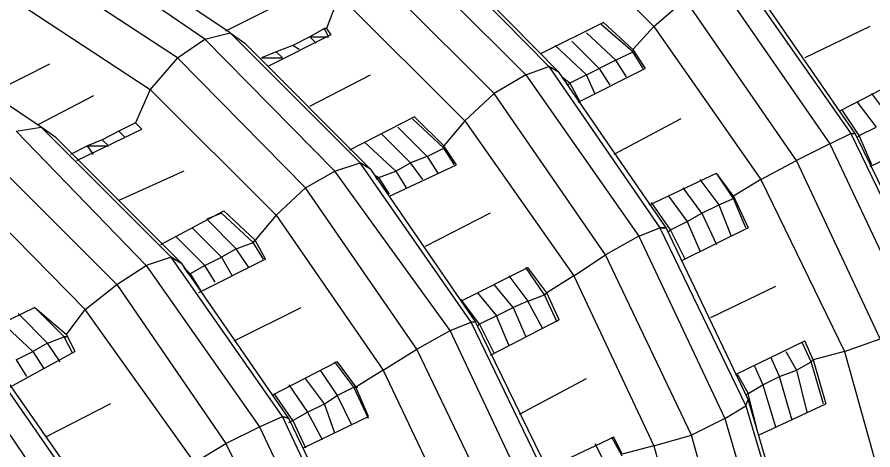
# Model space of a CAD drawing. Extents: x 636183 to 639890, y 299162 to 300538.
# Drawn here: x 636671.62 to 636685.89, y 299621.88 to 299629.1 of the extents above; entities that cross this region are included whole.
import ezdxf

# ---------------------------------------------------------------- set-up
doc = ezdxf.new("R2010")
doc.units = 0
doc.layers.add('Default', color=7, linetype='Continuous')

msp = doc.modelspace()

# ---------------------------------------------------------------- linework, layer by layer
at = {"layer": 'Default'}
for p, q in [((636680.175, 299631.04), (636682.238, 299628.941)), ((636675.173, 299628.837), (636672.864, 299630.411)), ((636680.489, 299628.277), (636678.356, 299630.445)), ((636674.753, 299628.732), (636672.41, 299630.341)), ((636677.901, 299630.341), (636680.105, 299628.137)), ((636678.601, 299630.271), (636680.664, 299628.172)), ((636674.298, 299628.417), (636671.955, 299629.956)), ((636679.58, 299627.822), (636677.411, 299629.991)), ((636683.637, 299629.851), (636685.526, 299627.158)), ((636683.288, 299629.711), (636685.176, 299626.983)), ((636685.596, 299627.158), (636683.812, 299629.746)), ((636671.605, 299629.361), (636673.844, 299627.892)), ((636675.103, 299628.871), (636676.082, 299629.361)), ((636676.992, 299629.466), (636676.782, 299628.906)), ((636676.992, 299629.466), (636679.09, 299627.368)), ((636682.238, 299628.941), (636682.763, 299629.396)), ((636684.617, 299626.703), (636682.763, 299629.396)), ((636681.399, 299629.011), (636680.35, 299628.487)), ((636681.888, 299628.522), (636681.364, 299628.976)), ((636681.888, 299628.557), (636681.399, 299629.011)), ((636682.238, 299628.941), (636681.888, 299628.557)), ((636682.238, 299628.941), (636684.022, 299626.388)), ((636685.841, 299628.941), (636684.757, 299628.417)), ((636672.025, 299627.263), (636669.716, 299628.802)), ((636674.753, 299628.732), (636675.173, 299628.837)), ((636675.173, 299628.837), (636675.418, 299628.662)), ((636677.341, 299626.668), (636675.173, 299628.837)), ((636676.852, 299628.802), (636675.802, 299628.277)), ((636676.747, 299628.906), (636676.502, 299628.767)), ((636676.817, 299628.767), (636676.747, 299628.906)), ((636676.782, 299628.906), (636676.747, 299628.906)), ((636676.782, 299628.906), (636676.852, 299628.802)), ((636681.119, 299628.837), (636681.609, 299628.382)), ((636674.298, 299628.417), (636674.753, 299628.732)), ((636676.922, 299626.528), (636674.753, 299628.732)), ((636675.418, 299628.662), (636677.516, 299626.563)), ((636676.502, 299628.767), (636676.222, 299628.627)), ((636676.607, 299628.662), (636676.502, 299628.767)), ((636676.502, 299628.767), (636676.817, 299628.767)), ((636681.329, 299628.242), (636680.874, 299628.697)), ((636675.942, 299628.522), (636675.698, 299628.417)), ((636676.222, 299628.627), (636675.942, 299628.522)), ((636676.047, 299628.417), (636675.942, 299628.522)), ((636676.327, 299628.557), (636676.222, 299628.627)), ((636680.594, 299628.627), (636681.119, 299628.137)), ((636681.609, 299628.382), (636681.888, 299628.522)), ((636681.888, 299628.557), (636682.098, 299628.242)), ((636681.888, 299628.522), (636681.888, 299628.522)), ((636682.063, 299628.242), (636681.888, 299628.522)), ((636674.298, 299628.417), (636673.844, 299627.892)), ((636676.432, 299626.248), (636674.298, 299628.417)), ((636675.698, 299628.417), (636676.047, 299628.417)), ((636681.609, 299628.382), (636681.329, 299628.242)), ((636681.784, 299628.102), (636681.609, 299628.382)), ((636672.165, 299628.312), (636671.185, 299627.822)), ((636680.105, 299628.137), (636680.489, 299628.277)), ((636680.489, 299628.277), (636682.343, 299625.584)), ((636680.664, 299628.172), (636680.489, 299628.277)), ((636680.664, 299628.172), (636680.489, 299628.277)), ((636680.979, 299627.682), (636682.098, 299628.242)), ((636681.119, 299628.137), (636681.329, 299628.242)), ((636681.329, 299628.242), (636681.504, 299627.962)), ((636676.502, 299627.612), (636677.516, 299628.137)), ((636680.105, 299628.137), (636679.58, 299627.822)), ((636680.105, 299628.137), (636681.993, 299625.444)), ((636682.448, 299625.584), (636680.664, 299628.172)), ((636680.699, 299628.102), (636680.804, 299627.962)), ((636680.839, 299627.997), (636680.699, 299628.102)), ((636681.119, 299628.137), (636680.839, 299627.997)), ((636681.259, 299627.822), (636681.119, 299628.137)), ((636685.351, 299627.542), (636686.436, 299628.102)), ((636680.804, 299627.962), (636680.839, 299627.997)), ((636680.839, 299627.997), (636681.014, 299627.682)), ((636672.899, 299627.787), (636671.955, 299627.298)), ((636673.844, 299627.892), (636673.599, 299627.332)), ((636673.844, 299627.892), (636675.942, 299625.794)), ((636679.09, 299627.368), (636679.58, 299627.822)), ((636681.434, 299625.129), (636679.58, 299627.822)), ((636686.191, 299627.402), (636685.876, 299627.822)), ((636685.631, 299627.682), (636685.946, 299627.263)), ((636685.666, 299627.123), (636685.386, 299627.542)), ((636678.251, 299627.437), (636677.167, 299626.878)), ((636678.741, 299626.913), (636678.216, 299627.402)), ((636678.741, 299626.948), (636678.251, 299627.437)), ((636679.09, 299627.368), (636678.741, 299626.948)), ((636679.09, 299627.368), (636680.909, 299624.779)), ((636682.693, 299627.402), (636681.574, 299626.808)), ((636671.605, 299627.193), (636672.025, 299627.263)), ((636672.025, 299627.263), (636674.194, 299625.094)), ((636672.27, 299627.088), (636672.025, 299627.263)), ((636672.62, 299626.703), (636673.704, 299627.228)), ((636673.599, 299627.332), (636673.319, 299627.193)), ((636673.704, 299627.228), (636673.599, 299627.332)), ((636673.599, 299627.332), (636673.599, 299627.332)), ((636673.704, 299627.228), (636673.599, 299627.332)), ((636677.971, 299627.263), (636678.461, 299626.773)), ((636685.666, 299627.123), (636685.946, 299627.263)), ((636673.774, 299624.954), (636671.605, 299627.193)), ((636674.368, 299624.989), (636672.27, 299627.088)), ((636673.319, 299627.193), (636673.039, 299627.053)), ((636673.424, 299627.088), (636673.319, 299627.193)), ((636678.181, 299626.668), (636677.691, 299627.158)), ((636685.176, 299626.983), (636685.526, 299627.158)), ((636685.526, 299627.158), (636686.96, 299624.185)), ((636685.526, 299627.158), (636685.596, 299627.158)), ((636686.995, 299624.289), (636685.596, 299627.158)), ((636685.631, 299627.088), (636685.666, 299627.123)), ((636685.876, 299626.633), (636685.666, 299627.123)), ((636686.995, 299627.158), (636685.841, 299626.598)), ((636672.794, 299626.948), (636672.515, 299626.808)), ((636673.039, 299627.053), (636672.794, 299626.948)), ((636672.794, 299626.948), (636673.144, 299626.948)), ((636672.899, 299626.808), (636672.794, 299626.948)), ((636673.144, 299626.948), (636673.039, 299627.053)), ((636677.411, 299627.018), (636677.936, 299626.528)), ((636678.95, 299626.633), (636678.741, 299626.948)), ((636685.176, 299626.983), (636684.617, 299626.703)), ((636685.176, 299626.983), (636686.575, 299624.01)), ((636671.115, 299626.808), (636673.284, 299624.639)), ((636678.461, 299626.773), (636678.741, 299626.913)), ((636678.741, 299626.913), (636678.741, 299626.913)), ((636678.915, 299626.633), (636678.741, 299626.913)), ((636676.922, 299626.528), (636677.341, 299626.668)), ((636679.195, 299624.01), (636677.341, 299626.668)), ((636677.516, 299626.563), (636677.341, 299626.668)), ((636677.936, 299626.528), (636678.181, 299626.668)), ((636678.461, 299626.773), (636678.181, 299626.668)), ((636678.391, 299626.388), (636678.181, 299626.668)), ((636678.461, 299626.773), (636678.636, 299626.493)), ((636684.022, 299626.388), (636684.617, 299626.703)), ((636686.016, 299623.73), (636684.617, 299626.703)), ((636674.403, 299626.528), (636673.319, 299626.038)), ((636676.432, 299626.248), (636676.922, 299626.528)), ((636678.845, 299623.87), (636676.922, 299626.528)), ((636677.516, 299626.563), (636679.265, 299624.01)), ((636677.656, 299626.423), (636677.936, 299626.528)), ((636677.831, 299626.108), (636678.95, 299626.633)), ((636677.936, 299626.528), (636678.111, 299626.248)), ((636677.586, 299626.458), (636677.621, 299626.388)), ((636677.656, 299626.423), (636677.586, 299626.458)), ((636677.621, 299626.388), (636677.656, 299626.423)), ((636677.831, 299626.143), (636677.656, 299626.423)), ((636682.168, 299625.968), (636683.288, 299626.493)), ((636683.008, 299626.388), (636683.323, 299625.968)), ((636683.567, 299626.108), (636683.288, 299626.493)), ((636683.567, 299626.073), (636683.288, 299626.493)), ((636684.022, 299626.388), (636683.567, 299626.108)), ((636684.022, 299626.388), (636685.421, 299623.52)), ((636672.759, 299624.22), (636670.696, 299626.318)), ((636675.942, 299625.794), (636676.432, 299626.248)), ((636678.286, 299623.555), (636676.432, 299626.248)), ((636683.043, 299625.828), (636682.728, 299626.248)), ((636682.483, 299626.108), (636682.798, 299625.689)), ((636683.323, 299625.968), (636683.567, 299626.073)), ((636683.567, 299626.108), (636683.812, 299625.584)), ((636683.777, 299625.584), (636683.567, 299626.073)), ((636683.567, 299626.073), (636683.567, 299626.073)), ((636682.518, 299625.549), (636682.203, 299626.003)), ((636683.043, 299625.828), (636683.323, 299625.968)), ((636683.323, 299625.968), (636683.532, 299625.444)), ((636674.019, 299625.304), (636675.068, 299625.863)), ((636675.033, 299625.828), (636674.788, 299625.724)), ((636675.558, 299625.339), (636675.033, 299625.828)), ((636675.593, 299625.374), (636675.068, 299625.863)), ((636675.942, 299625.794), (636675.593, 299625.374)), ((636675.942, 299625.794), (636677.726, 299623.205)), ((636679.51, 299625.828), (636678.426, 299625.269)), ((636682.798, 299625.689), (636683.043, 299625.828)), ((636683.043, 299625.828), (636683.288, 299625.304)), ((636674.788, 299625.724), (636675.278, 299625.234)), ((636682.518, 299625.549), (636682.798, 299625.689)), ((636682.798, 299625.689), (636683.008, 299625.199)), ((636675.033, 299625.094), (636674.543, 299625.584)), ((636681.993, 299625.444), (636682.343, 299625.584)), ((636682.343, 299625.584), (636683.777, 299622.611)), ((636682.448, 299625.584), (636682.343, 299625.584)), ((636682.343, 299625.584), (636682.448, 299625.584)), ((636683.812, 299622.716), (636682.448, 299625.584)), ((636682.483, 299625.514), (636682.518, 299625.549)), ((636682.763, 299625.059), (636682.518, 299625.549)), ((636683.812, 299625.584), (636682.693, 299625.024)), ((636674.263, 299625.444), (636674.753, 299624.954)), ((636675.593, 299625.374), (636675.558, 299625.339)), ((636675.558, 299625.339), (636675.593, 299625.374)), ((636675.767, 299625.059), (636675.593, 299625.374)), ((636681.993, 299625.444), (636681.434, 299625.129)), ((636681.993, 299625.444), (636683.427, 299622.401)), ((636675.278, 299625.234), (636675.033, 299625.094)), ((636675.278, 299625.234), (636675.558, 299625.339)), ((636675.488, 299624.919), (636675.278, 299625.234)), ((636675.732, 299625.059), (636675.558, 299625.339)), ((636674.194, 299625.094), (636673.774, 299624.954)), ((636676.047, 299622.436), (636674.194, 299625.094)), ((636674.368, 299624.989), (636674.194, 299625.094)), ((636674.194, 299625.094), (636674.368, 299624.989)), ((636674.753, 299624.954), (636675.033, 299625.094)), ((636675.033, 299625.094), (636675.208, 299624.779)), ((636680.909, 299624.779), (636681.434, 299625.129)), ((636682.868, 299622.121), (636681.434, 299625.129)), ((636673.284, 299624.639), (636673.774, 299624.954)), ((636673.774, 299624.954), (636675.663, 299622.261)), ((636676.152, 299622.401), (636674.368, 299624.989)), ((636674.753, 299624.954), (636674.508, 299624.814)), ((636675.767, 299625.059), (636674.648, 299624.499)), ((636674.928, 299624.674), (636674.753, 299624.954)), ((636674.403, 299624.919), (636674.473, 299624.814)), ((636674.508, 299624.814), (636674.403, 299624.919)), ((636674.473, 299624.814), (636674.508, 299624.814)), ((636674.508, 299624.814), (636674.683, 299624.534)), ((636679.02, 299624.359), (636680.14, 299624.919)), ((636680.419, 299624.464), (636680.105, 299624.919)), ((636680.454, 299624.499), (636680.14, 299624.919)), ((636679.825, 299624.779), (636680.14, 299624.359)), ((636680.909, 299624.779), (636680.454, 299624.499)), ((636680.909, 299624.779), (636682.238, 299621.946)), ((636672.759, 299624.22), (636673.284, 299624.639)), ((636673.284, 299624.639), (636675.103, 299621.981)), ((636679.895, 299624.255), (636679.58, 299624.639)), ((636684.267, 299624.604), (636683.183, 299624.08)), ((636679.335, 299623.975), (636679.02, 299624.394)), ((636679.3, 299624.499), (636679.615, 299624.115)), ((636680.14, 299624.359), (636680.419, 299624.464)), ((636680.454, 299624.499), (636680.419, 299624.464)), ((636680.419, 299624.464), (636680.454, 299624.499)), ((636680.629, 299624.01), (636680.419, 299624.464)), ((636680.664, 299624.045), (636680.454, 299624.499)), ((636671.92, 299624.255), (636670.836, 299623.73)), ((636671.92, 299624.255), (636672.445, 299623.8)), ((636672.41, 299623.765), (636671.92, 299624.255)), ((636672.445, 299623.8), (636672.759, 299624.22)), ((636674.578, 299621.666), (636672.759, 299624.22)), ((636675.243, 299623.695), (636676.362, 299624.255)), ((636679.615, 299624.115), (636679.895, 299624.255)), ((636680.14, 299624.359), (636679.895, 299624.255)), ((636679.895, 299624.255), (636680.105, 299623.765)), ((636680.384, 299623.905), (636680.14, 299624.359)), ((636671.64, 299624.15), (636672.13, 299623.66)), ((636679.615, 299624.115), (636679.335, 299623.975)), ((636679.825, 299623.625), (636679.615, 299624.115)), ((636671.885, 299623.52), (636671.36, 299624.01)), ((636678.845, 299623.87), (636679.195, 299624.01)), ((636680.629, 299621.037), (636679.195, 299624.01)), ((636679.265, 299624.01), (636679.195, 299624.01)), ((636679.265, 299624.01), (636680.664, 299621.142)), ((636679.3, 299623.94), (636679.335, 299623.975)), ((636679.335, 299623.975), (636679.58, 299623.485)), ((636680.664, 299624.045), (636679.51, 299623.45)), ((636672.445, 299623.8), (636672.585, 299623.52)), ((636678.286, 299623.555), (636678.845, 299623.87)), ((636680.28, 299620.827), (636678.845, 299623.87)), ((636672.13, 299623.66), (636671.885, 299623.52)), ((636672.13, 299623.66), (636672.41, 299623.765)), ((636672.34, 299623.345), (636672.13, 299623.66)), ((636672.445, 299623.765), (636672.41, 299623.765)), ((636672.41, 299623.765), (636672.445, 299623.765)), ((636672.55, 299623.485), (636672.41, 299623.765)), ((636683.602, 299623.135), (636684.757, 299623.695)), ((636684.862, 299623.345), (636684.722, 299623.66)), ((636684.896, 299623.38), (636684.757, 299623.695)), ((636685.421, 299623.52), (636686.016, 299623.73)), ((636671.011, 299623.52), (636672.864, 299620.862)), ((636671.5, 299622.925), (636672.585, 299623.52)), ((636671.605, 299623.38), (636671.885, 299623.52)), ((636671.885, 299623.52), (636672.06, 299623.24)), ((636677.726, 299623.205), (636678.286, 299623.555)), ((636679.72, 299620.582), (636678.286, 299623.555)), ((636684.442, 299623.52), (636684.617, 299623.205)), ((636685.421, 299623.52), (636684.896, 299623.38)), ((636685.421, 299623.52), (636686.261, 299620.512)), ((636670.626, 299623.415), (636672.48, 299620.687)), ((636672.969, 299620.862), (636671.185, 299623.415)), ((636671.605, 299623.38), (636671.78, 299623.1)), ((636684.337, 299623.1), (636684.197, 299623.415)), ((636684.896, 299623.38), (636684.862, 299623.345)), ((636684.862, 299623.345), (636684.896, 299623.38)), ((636684.896, 299623.38), (636685.106, 299622.646)), ((636676.957, 299623.345), (636675.872, 299622.785)), ((636677.237, 299622.925), (636676.922, 299623.345)), ((636676.957, 299623.345), (636677.271, 299622.925)), ((636683.917, 299623.275), (636684.057, 299622.96)), ((636684.617, 299623.205), (636684.862, 299623.345)), ((636685.071, 299622.646), (636684.862, 299623.345)), ((636676.677, 299623.205), (636676.957, 299622.785)), ((636677.726, 299623.205), (636677.271, 299622.925)), ((636677.726, 299623.205), (636679.09, 299620.337)), ((636683.637, 299623.135), (636683.812, 299622.82)), ((636684.057, 299622.96), (636684.337, 299623.1)), ((636684.337, 299623.1), (636684.617, 299623.205)), ((636684.547, 299622.366), (636684.337, 299623.1)), ((636684.617, 299623.205), (636684.792, 299622.506)), ((636676.152, 299622.96), (636676.467, 299622.506)), ((636676.747, 299622.646), (636676.432, 299623.065)), ((636680, 299622.471), (636681.119, 299623.065)), ((636683.812, 299622.82), (636684.057, 299622.96)), ((636684.057, 299622.96), (636684.267, 299622.261)), ((636676.222, 299622.366), (636675.907, 299622.82)), ((636676.957, 299622.785), (636677.237, 299622.925)), ((636677.481, 299622.401), (636677.237, 299622.925)), ((636677.306, 299622.925), (636677.237, 299622.925)), ((636677.237, 299622.925), (636677.306, 299622.925)), ((636677.481, 299622.436), (636677.271, 299622.925)), ((636683.812, 299622.82), (636683.777, 299622.785)), ((636683.987, 299622.121), (636683.812, 299622.82)), ((636676.747, 299622.646), (636676.957, 299622.785)), ((636676.957, 299622.785), (636677.201, 299622.296)), ((636683.777, 299622.611), (636683.812, 299622.716)), ((636684.687, 299619.742), (636683.812, 299622.716)), ((636673.179, 299622.646), (636672.095, 299622.086)), ((636676.222, 299622.366), (636676.467, 299622.506)), ((636676.467, 299622.506), (636676.747, 299622.646)), ((636676.467, 299622.506), (636676.712, 299622.051)), ((636676.922, 299622.156), (636676.747, 299622.646)), ((636683.427, 299622.401), (636683.777, 299622.611)), ((636683.777, 299622.611), (636684.687, 299619.533)), ((636683.987, 299622.121), (636685.106, 299622.646)), ((636675.663, 299622.261), (636676.047, 299622.436)), ((636676.152, 299622.401), (636676.047, 299622.436)), ((636676.047, 299622.436), (636676.152, 299622.401)), ((636677.446, 299619.463), (636676.047, 299622.436)), ((636677.516, 299619.568), (636676.152, 299622.401)), ((636676.152, 299622.331), (636676.222, 299622.366)), ((636676.222, 299622.366), (636676.432, 299621.911)), ((636676.397, 299621.911), (636677.481, 299622.436)), ((636683.427, 299622.401), (636682.868, 299622.121)), ((636683.427, 299622.401), (636684.337, 299619.253)), ((636675.103, 299621.981), (636675.663, 299622.261)), ((636675.663, 299622.261), (636677.097, 299619.253)), ((636681.574, 299622.086), (636680.454, 299621.561)), ((636681.714, 299621.771), (636681.539, 299622.086)), ((636681.714, 299621.806), (636681.574, 299622.086)), ((636682.238, 299621.946), (636682.868, 299622.121)), ((636683.742, 299619.043), (636682.868, 299622.121)), ((636674.578, 299621.666), (636675.103, 299621.981)), ((636675.103, 299621.981), (636676.572, 299619.008)), ((636681.259, 299621.981), (636681.434, 299621.631)), ((636682.238, 299621.946), (636681.714, 299621.806)), ((636682.238, 299621.946), (636683.113, 299618.938))]:
    msp.add_line(p, q, dxfattribs=at)

doc.saveas('drawing.dxf')
